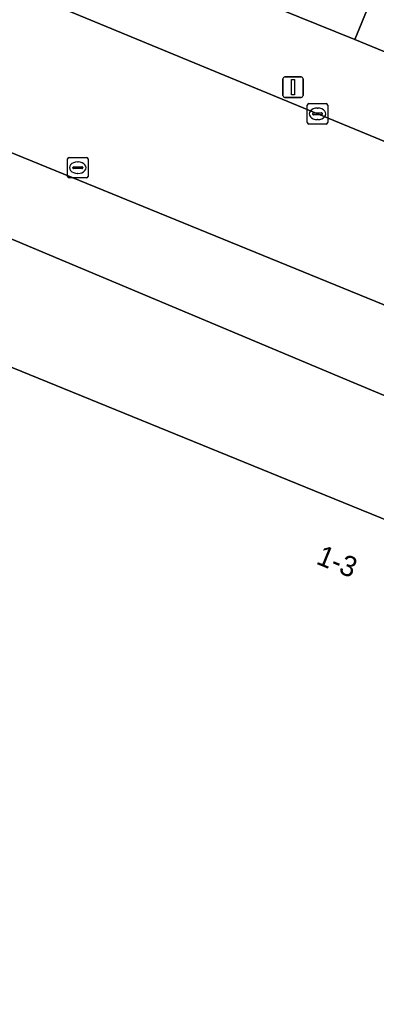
# Model space of a CAD drawing. Extents: x 160554 to 161248, y 385329 to 386506.
# Drawn here: x 160975.09 to 160992.49, y 385682.62 to 385731.11 of the extents above; entities that cross this region are included whole.
import ezdxf

# ---------------------------------------------------------------- set-up
doc = ezdxf.new("R2010")
doc.units = 0
for name, color, linetype in [('IMGEO_Kolk', 7, 'Continuous'), ('IMGEO_Lichtmast', 7, 'Continuous'), ('IMGEO_Pand', 7, 'Continuous'), ('IMGEO_Pand_nummerreeks', 7, 'Continuous'), ('IMGEO_Parkeervlak_open', 7, 'Continuous'), ('IMGEO_Rijbaan_lokaal_gesloten', 7, 'Continuous'), ('IMGEO_Voetpad_open', 7, 'Continuous')]:
    doc.layers.add(name, color=color, linetype=linetype)

msp = doc.modelspace()

# ---------------------------------------------------------------- linework, layer by layer
at = {"layer": 'IMGEO_Kolk'}
for p, q in [((160989.125, 385726.097), (160989.125, 385726.949)), ((160989.2, 385727.023), (160990.052, 385727.023)), ((160989.613, 385726.803), (160989.638, 385726.803)), ((160990.126, 385726.949), (160990.126, 385726.097)), ((160989.384, 385726.517), (160989.384, 385726.529)), ((160989.822, 385726.48), (160989.424, 385726.48)), ((160989.427, 385726.566), (160989.825, 385726.566)), ((160989.868, 385726.529), (160989.868, 385726.517)), ((160990.052, 385726.023), (160989.2, 385726.023)), ((160989.636, 385726.243), (160989.611, 385726.243)), ((160977.415, 385723.468), (160977.415, 385724.32)), ((160977.49, 385724.394), (160978.342, 385724.394)), ((160978.416, 385724.32), (160978.416, 385723.468)), ((160977.674, 385723.888), (160977.674, 385723.9)), ((160978.112, 385723.851), (160977.714, 385723.851)), ((160977.717, 385723.937), (160978.115, 385723.937)), ((160977.903, 385724.174), (160977.928, 385724.174)), ((160978.158, 385723.9), (160978.158, 385723.888)), ((160978.342, 385723.394), (160977.49, 385723.394)), ((160977.926, 385723.614), (160977.901, 385723.614))]:
    msp.add_line(p, q, dxfattribs=at)
for points in [[(160989.125, 385726.097), (160989.125, 385726.949)], [(160989.2, 385727.023), (160990.052, 385727.023)], [(160990.126, 385726.949), (160990.126, 385726.097)], [(160990.052, 385726.023), (160989.2, 385726.023)], [(160977.415, 385723.468), (160977.415, 385724.32)], [(160977.49, 385724.394), (160978.342, 385724.394)], [(160978.416, 385724.32), (160978.416, 385723.468)], [(160978.342, 385723.394), (160977.49, 385723.394)]]:
    msp.add_lwpolyline(points, dxfattribs=at)
for centre, radius, start, end in [((160989.202, 385726.947), 0.0765, 91.552, 178.448), ((160989.202, 385726.947), 0.0765, 91.552, 178.448), ((160990.05, 385726.947), 0.0765, 1.552, 88.448), ((160990.05, 385726.947), 0.0765, 1.552, 88.448), ((160989.424, 385726.526), 0.0403, 85.8775, 175.7526), ((160989.421, 385726.516), 0.0366, 178.938, 274.7102), ((160989.825, 385726.523), 0.043, 264.8664, 352.4533), ((160989.829, 385726.528), 0.0386, 1.7309, 96.639), ((160989.202, 385726.099), 0.0765, 181.552, 268.448), ((160989.202, 385726.099), 0.0765, 181.552, 268.448), ((160990.05, 385726.099), 0.0765, 271.552, 358.448), ((160990.05, 385726.099), 0.0765, 271.552, 358.448), ((160977.492, 385724.318), 0.0765, 91.552, 178.448), ((160977.492, 385724.318), 0.0765, 91.552, 178.448), ((160978.34, 385724.318), 0.0765, 1.552, 88.448), ((160978.34, 385724.318), 0.0765, 1.552, 88.448), ((160977.714, 385723.897), 0.0403, 85.8775, 175.7526), ((160977.711, 385723.887), 0.0366, 178.938, 274.7102), ((160978.115, 385723.894), 0.043, 264.8664, 352.4533), ((160978.119, 385723.899), 0.0386, 1.7309, 96.639), ((160977.492, 385723.47), 0.0765, 181.552, 268.448), ((160977.492, 385723.47), 0.0765, 181.552, 268.448), ((160978.34, 385723.47), 0.0765, 271.552, 358.448), ((160978.34, 385723.47), 0.0765, 271.552, 358.448)]:
    msp.add_arc(centre, radius, start, end, dxfattribs=at)
for centre, major_axis, ratio, start_param, end_param in [((160989.612, 385726.523), (-0.387, 0.002), 0.722429, 4.712389, 7.853982), ((160989.637, 385726.523), (-0.39, 0.002), 0.717154, 1.570796, 4.712389), ((160977.902, 385723.894), (-0.387, 0.002), 0.722429, 4.712389, 7.853982), ((160977.927, 385723.894), (-0.39, 0.002), 0.717154, 1.570796, 4.712389)]:
    msp.add_ellipse(centre, major_axis=major_axis, ratio=ratio, start_param=start_param, end_param=end_param, dxfattribs=at)
at = {"layer": 'IMGEO_Lichtmast'}
for p, q in [((160987.933, 385727.425), (160987.933, 385728.225)), ((160987.933, 385728.225), (160987.933, 385727.425)), ((160988.033, 385728.325), (160988.823, 385728.325)), ((160988.823, 385728.325), (160988.033, 385728.325)), ((160988.923, 385728.225), (160988.923, 385727.425)), ((160988.923, 385727.425), (160988.923, 385728.225)), ((160988.823, 385727.325), (160988.033, 385727.325)), ((160988.033, 385727.325), (160988.823, 385727.325))]:
    msp.add_line(p, q, dxfattribs=at)
msp.add_lwpolyline([(160988.353, 385728.2), (160988.503, 385728.2), (160988.503, 385727.45), (160988.353, 385727.45), (160988.353, 385728.2)], dxfattribs=at)
for centre, start, end in [((160988.033, 385728.225), 90, 180), ((160988.033, 385728.225), 90, 180), ((160988.823, 385728.225), 0, 90), ((160988.823, 385728.225), 360, 90), ((160988.033, 385727.425), 180, 270), ((160988.033, 385727.425), 180, 270), ((160988.823, 385727.425), 270, 0), ((160988.823, 385727.425), 270, 0)]:
    msp.add_arc(centre, 0.1, start, end, dxfattribs=at)
at = {"layer": 'IMGEO_Pand'}
for points in [[(160991.446, 385730.157), (160992.987, 385733.928), (160997.917, 385745.951), (160999.577, 385750), (161000, 385751.036), (161004.935, 385763.068), (161000, 385765.086), (160991.347, 385768.622), (160983.669, 385750), (160977.766, 385735.68)], [(160978.968, 385671.641), (161000, 385673.001), (161011.966, 385674.019), (161010.223, 385694.167), (161007.056, 385695.467), (161008.992, 385700.184), (161000, 385703.843), (160988.598, 385708.482), (160974.303, 385714.31), (160960.913, 385681.247), (160961.254, 385681.159), (160974.822, 385675.709), (160973.819, 385673.241)]]:
    msp.add_lwpolyline(points, close=True, dxfattribs=at)
at = {"layer": 'IMGEO_Parkeervlak_open'}
msp.add_lwpolyline([(161014.591, 385720.634), (161016.005, 385732.678), (161016.543, 385737.262), (161016.653, 385738.203), (161013.09, 385739.659), (161008.206, 385727.709), (161000, 385731.062), (160992.987, 385733.928), (160991.446, 385730.157), (161000, 385726.633), (161010.79, 385722.197)], close=True, dxfattribs=at)
for points in [[(160976.503, 385731.943), (160998.269, 385722.956), (161000, 385722.257), (161009.325, 385718.489), (161010.79, 385722.197), (161000, 385726.633), (160991.446, 385730.157), (160977.766, 385735.68)], [(160999.817, 385709.872), (160990.673, 385713.706), (160950.143, 385730.7), (160947.854, 385725.093), (160960.586, 385719.902), (160974.303, 385714.31), (160988.598, 385708.482), (161000, 385703.843), (161008.992, 385700.184), (161007.056, 385695.467), (161010.223, 385694.167), (161011.966, 385674.019), (161017.098, 385674.461), (161016.988, 385675.731), (161015.221, 385696.091), (161014.63, 385702.902)]]:
    msp.add_lwpolyline(points, dxfattribs=at)
at = {"layer": 'IMGEO_Rijbaan_lokaal_gesloten'}
for points in [[(160937.4, 385739.851), (160999.849, 385714.356), (161010.829, 385709.873), (161013.959, 385708.754)], [(161000, 385722.257), (160998.269, 385722.956), (160976.503, 385731.943)]]:
    msp.add_lwpolyline(points, dxfattribs=at)
at = {"layer": 'IMGEO_Voetpad_open'}
msp.add_lwpolyline([(160877.882, 385765.643), (160876.655, 385763.449), (160880.213, 385761.517), (160882.401, 385760.458), (160886.036, 385758.698), (160904.096, 385749.652), (160908.138, 385747.636), (160933.49, 385737.288), (160936.171, 385736.193), (160950.143, 385730.7), (160990.673, 385713.706), (160999.817, 385709.872), (161009.232, 385705.924), (161010.829, 385709.873), (160999.849, 385714.356), (160937.4, 385739.851)], dxfattribs=at)

# ---------------------------------------------------------------- texts
at = {"layer": 'IMGEO_Pand_nummerreeks'}
msp.add_text('1-3', height=1, rotation=337.8438, dxfattribs=at).set_placement((160989.507, 385704.577))

doc.saveas('drawing.dxf')
